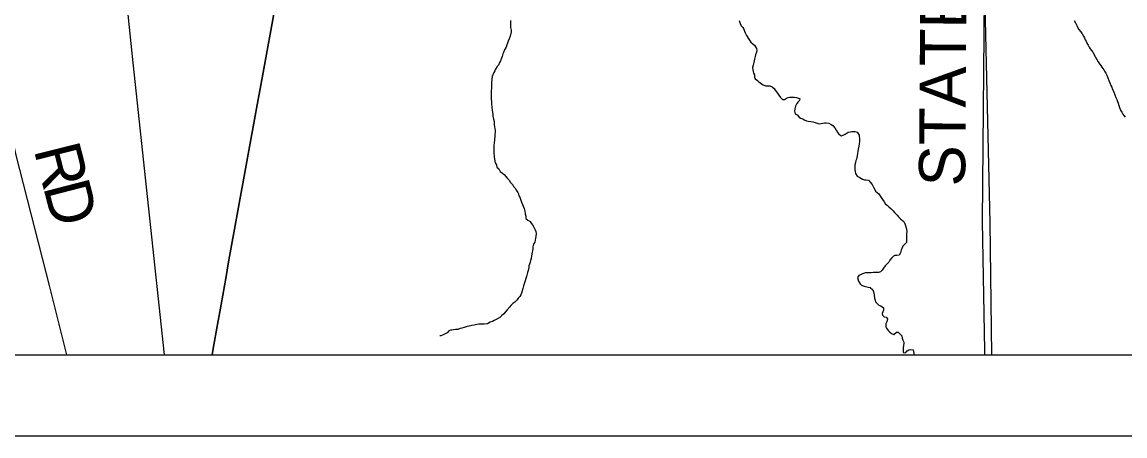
# Model space of a CAD drawing. Extents: x 0 to 34, y 0 to 22.
# Drawn here: x 24.267 to 25.622, y 14 to 14.509 of the extents above; entities that cross this region are included whole.
import ezdxf

# ---------------------------------------------------------------- set-up
doc = ezdxf.new("R2010")
doc.units = 0
for name, color, linetype in [('GM_X_County_Road', 7, 'Continuous'), ('GM_X_County_Road_Text', 7, 'Continuous'), ('GM_X_Minor_River', 7, 'Continuous'), ('GM_X_Rail_Line', 7, 'Continuous'), ('GM_X_State_Route', 7, 'Continuous'), ('GM_X_Township_Road', 7, 'Continuous'), ('GM_X_Township_Road_Text', 7, 'Continuous'), ('GM_X_US_Route', 7, 'Continuous'), ('SH_Cut_Line', 7, 'Continuous'), ('SH_Data', 7, 'Continuous')]:
    doc.layers.add(name, color=color, linetype=linetype)

msp = doc.modelspace()

# ---------------------------------------------------------------- linework, layer by layer
at = {"layer": 'GM_X_County_Road'}
msp.add_lwpolyline([(25.4502, 14.1), (25.4502, 14.1052), (25.4472, 14.264), (25.4498, 14.5405), (25.4495, 14.5572)], dxfattribs=at)
at = {"layer": 'GM_X_Minor_River'}
for points in [[(24.8671, 14.5111), (24.8671, 14.5084), (24.8671, 14.5046), (24.8671, 14.5027), (24.8679, 14.4993), (24.8679, 14.497), (24.8668, 14.4917), (24.8656, 14.4886), (24.8645, 14.4856), (24.8637, 14.4833), (24.8626, 14.481), (24.8619, 14.4784), (24.86, 14.4749), (24.8588, 14.4719), (24.8577, 14.47), (24.857, 14.467), (24.8562, 14.4647), (24.8551, 14.4616), (24.8539, 14.4593), (24.8524, 14.4563), (24.8509, 14.4544), (24.849, 14.4513), (24.8479, 14.4491), (24.8468, 14.4472), (24.8449, 14.4422), (24.8445, 14.4395), (24.8445, 14.4376), (24.8441, 14.435), (24.8438, 14.4316), (24.8438, 14.4278), (24.8434, 14.4247), (24.8434, 14.4221), (24.8434, 14.4194), (24.8434, 14.4167), (24.8434, 14.4141), (24.8438, 14.4118), (24.8438, 14.4084), (24.8442, 14.4046), (24.8446, 14.4004), (24.845, 14.3985), (24.8454, 14.3955), (24.8454, 14.3936), (24.8462, 14.3898), (24.847, 14.3867), (24.8473, 14.3833), (24.8477, 14.3803), (24.8481, 14.378), (24.8485, 14.3761), (24.8485, 14.3738), (24.8481, 14.3704), (24.8478, 14.3635), (24.847, 14.3609), (24.8467, 14.3571), (24.8467, 14.354), (24.8467, 14.351), (24.8467, 14.3487), (24.8471, 14.343), (24.8486, 14.3362), (24.8502, 14.3335), (24.8505, 14.3308)], [(25.1481, 14.5111), (25.1493, 14.5073)], [(25.1493, 14.5073), (25.1508, 14.5046), (25.1527, 14.5023), (25.1539, 14.5004), (25.155, 14.4978), (25.1558, 14.4959), (25.1573, 14.4925), (25.16, 14.4883), (25.1627, 14.4845), (25.1653, 14.4822), (25.1672, 14.4807), (25.1695, 14.4765), (25.1699, 14.4742), (25.1695, 14.472), (25.1684, 14.4689), (25.168, 14.467), (25.1673, 14.4636), (25.1662, 14.4594), (25.1654, 14.456), (25.1647, 14.4533), (25.165, 14.4503), (25.1658, 14.4465), (25.167, 14.4442), (25.1673, 14.4412), (25.1681, 14.4393), (25.1708, 14.4374), (25.1723, 14.4355), (25.1757, 14.4332), (25.1776, 14.4321), (25.1807, 14.4309), (25.183, 14.4309), (25.186, 14.4306), (25.189, 14.4294), (25.1913, 14.4275), (25.1925, 14.4256), (25.194, 14.4234), (25.1989, 14.4162), (25.2016, 14.4139), (25.2039, 14.4139), (25.2065, 14.4154), (25.2084, 14.4162), (25.2103, 14.4169), (25.2134, 14.417), (25.216, 14.4166), (25.2187, 14.4162), (25.221, 14.4155), (25.2229, 14.4151), (25.2225, 14.4128), (25.2206, 14.4109), (25.2191, 14.409), (25.2176, 14.4059), (25.2168, 14.4025), (25.2161, 14.3995), (25.2172, 14.3961), (25.2195, 14.3949), (25.2218, 14.3923), (25.2237, 14.3911), (25.2264, 14.39), (25.2283, 14.3889), (25.2309, 14.3877), (25.2332, 14.3874), (25.2363, 14.387), (25.2389, 14.3866), (25.2416, 14.3855), (25.2454, 14.3843), (25.2473, 14.384), (25.2492, 14.3844), (25.2511, 14.3847), (25.253, 14.3851), (25.2553, 14.3851), (25.2583, 14.3848), (25.2613, 14.3832), (25.2632, 14.3821), (25.2659, 14.3791), (25.2674, 14.376), (25.2697, 14.373), (25.2709, 14.3711), (25.2739, 14.3692), (25.2762, 14.37), (25.2785, 14.3711), (25.2823, 14.3738), (25.2849, 14.3742), (25.2868, 14.3746), (25.2902, 14.3746), (25.2933, 14.3738), (25.2956, 14.37), (25.296, 14.3643), (25.296, 14.362), (25.2956, 14.3594), (25.2952, 14.3567), (25.2945, 14.3529), (25.2941, 14.3499), (25.2937, 14.3476), (25.2934, 14.3446), (25.293, 14.3427), (25.2926, 14.3407), (25.2915, 14.3388), (25.2911, 14.3366), (25.2904, 14.3335), (25.2904, 14.3293), (25.2904, 14.3274)], [(25.5599, 14.511), (25.5614, 14.5083), (25.5633, 14.5049), (25.5652, 14.5004), (25.5683, 14.4973), (25.5698, 14.4947), (25.5713, 14.492), (25.5725, 14.4897), (25.5736, 14.4875), (25.5748, 14.4856), (25.5755, 14.4833), (25.577, 14.4806), (25.5782, 14.4784), (25.5797, 14.4761), (25.5812, 14.4742), (25.5828, 14.4723)], [(25.5828, 14.4723), (25.5862, 14.4662), (25.5877, 14.4632), (25.5893, 14.4601), (25.5912, 14.4579), (25.5927, 14.4556), (25.5938, 14.4537), (25.5965, 14.4506), (25.5973, 14.4488), (25.5988, 14.4465), (25.5999, 14.4438), (25.6015, 14.4404), (25.6026, 14.4374), (25.6038, 14.4343), (25.6049, 14.4313), (25.6061, 14.429), (25.6068, 14.4271), (25.6084, 14.4241), (25.6099, 14.4195), (25.611, 14.4165), (25.6122, 14.4138), (25.6133, 14.4115), (25.6141, 14.4096), (25.6149, 14.4066), (25.6156, 14.4039), (25.6168, 14.4009), (25.6187, 14.3982), (25.6198, 14.396), (25.621, 14.3941), (25.6225, 14.3922)], [(24.8505, 14.3308), (24.8528, 14.3286), (24.8544, 14.3255), (24.8574, 14.3233), (24.8593, 14.3217), (24.8612, 14.3195), (24.8635, 14.3168), (24.8658, 14.3145), (24.8673, 14.3119), (24.8696, 14.3092), (24.8715, 14.3066), (24.8734, 14.3043), (24.8742, 14.3024), (24.8761, 14.2997), (24.8769, 14.2978), (24.8776, 14.2956), (24.8788, 14.2937), (24.8807, 14.2876), (24.8841, 14.28), (24.8849, 14.2766), (24.8853, 14.2732), (24.8861, 14.2705), (24.8861, 14.2675), (24.8887, 14.2656), (24.8914, 14.2637), (24.8925, 14.2618), (24.8941, 14.2599), (24.896, 14.2568), (24.8975, 14.2534), (24.8983, 14.2515), (24.8987, 14.2489), (24.8983, 14.2454), (24.8979, 14.2435), (24.8972, 14.2386), (24.896, 14.2367), (24.8953, 14.2344), (24.8949, 14.2325), (24.8949, 14.2306), (24.8945, 14.2279), (24.8938, 14.226), (24.893, 14.2215), (24.8927, 14.2184), (24.8919, 14.2158), (24.8915, 14.2139), (24.8908, 14.2112), (24.89, 14.2093), (24.8897, 14.2074), (24.8889, 14.2036), (24.8882, 14.2013), (24.8878, 14.1994), (24.887, 14.196), (24.8863, 14.1937), (24.8852, 14.191), (24.8844, 14.1884), (24.8833, 14.1846), (24.8825, 14.1815), (24.8814, 14.1785), (24.8807, 14.1758), (24.8799, 14.1735), (24.8788, 14.1716), (24.8765, 14.1694), (24.8754, 14.1674), (24.8727, 14.1648), (24.8701, 14.1629), (24.8678, 14.1606), (24.8663, 14.1587), (24.8632, 14.1553), (24.8606, 14.1522), (24.8591, 14.1503), (24.8564, 14.1476), (24.8542, 14.1457), (24.8496, 14.1431), (24.8473, 14.1419), (24.8451, 14.1408), (24.8424, 14.14), (24.839, 14.1381), (24.8348, 14.1377), (24.8314, 14.1377), (24.8284, 14.1377), (24.8257, 14.1373), (24.8227, 14.1365), (24.8196, 14.1357), (24.8166, 14.135), (24.8139, 14.1346), (24.8105, 14.1334), (24.8075, 14.1327), (24.8056, 14.1323), (24.8025, 14.1311), (24.7995, 14.1308), (24.7972, 14.1304), (24.7953, 14.13), (24.7934, 14.13), (24.7915, 14.1292), (24.7893, 14.1269), (24.787, 14.1258), (24.7836, 14.1239), (24.7817, 14.1231), (24.7805, 14.1231)], [(25.2904, 14.3274), (25.2908, 14.3255), (25.2912, 14.3229), (25.2934, 14.3198), (25.2965, 14.318), (25.2999, 14.3161), (25.3022, 14.3153), (25.3041, 14.3149), (25.3071, 14.3146), (25.3094, 14.3123), (25.3117, 14.3092), (25.3132, 14.3062), (25.3148, 14.3032), (25.3159, 14.3013), (25.3178, 14.2994), (25.3197, 14.2979), (25.322, 14.2945), (25.3243, 14.2907), (25.3266, 14.288), (25.3281, 14.2853), (25.33, 14.2838), (25.3323, 14.2819), (25.3346, 14.2797), (25.3376, 14.277), (25.3392, 14.2751), (25.3426, 14.2717), (25.3441, 14.2694), (25.3468, 14.2668), (25.3491, 14.2652), (25.351, 14.263), (25.3521, 14.2603), (25.3533, 14.2561), (25.354, 14.2542), (25.3544, 14.252), (25.3541, 14.2482), (25.3537, 14.2455), (25.3537, 14.2432), (25.3541, 14.2406), (25.3537, 14.2379), (25.3495, 14.2333), (25.3473, 14.2284), (25.3465, 14.2253), (25.345, 14.2223), (25.342, 14.2219), (25.3397, 14.2219), (25.3378, 14.2211), (25.3355, 14.2188), (25.3336, 14.2162), (25.3321, 14.2139), (25.3299, 14.2112), (25.3276, 14.2093), (25.3257, 14.2066), (25.3238, 14.204), (25.3219, 14.2021), (25.3196, 14.2013), (25.3174, 14.2009), (25.3147, 14.2009), (25.3128, 14.2009), (25.3105, 14.2005), (25.3075, 14.2005), (25.3037, 14.2005), (25.2999, 14.1994), (25.298, 14.1986), (25.2953, 14.1974), (25.2935, 14.1948), (25.295, 14.1906), (25.2969, 14.1872), (25.2988, 14.1857), (25.3018, 14.1842), (25.3037, 14.1838), (25.3068, 14.183), (25.3094, 14.1827), (25.3125, 14.1796), (25.3136, 14.1762), (25.314, 14.1732), (25.3144, 14.1694), (25.3152, 14.1671), (25.316, 14.1652), (25.3182, 14.1625), (25.3201, 14.161), (25.3224, 14.1599), (25.3255, 14.1576), (25.3255, 14.1546), (25.324, 14.1508), (25.3244, 14.1485), (25.3266, 14.1466), (25.3289, 14.1462), (25.3304, 14.1439), (25.3297, 14.1405), (25.3286, 14.1378), (25.3286, 14.1344), (25.3293, 14.1325), (25.3313, 14.1299), (25.3335, 14.1276), (25.3354, 14.1261), (25.3385, 14.1249), (25.3415, 14.1276), (25.3438, 14.1276), (25.3465, 14.125), (25.348, 14.1231), (25.3484, 14.1204)], [(25.3484, 14.1204), (25.3495, 14.1178), (25.3507, 14.1155), (25.3507, 14.1136), (25.3503, 14.1113), (25.3499, 14.1086), (25.3496, 14.1067), (25.3496, 14.1045), (25.3499, 14.1026), (25.3526, 14.1022), (25.3549, 14.1048), (25.3568, 14.106), (25.3594, 14.1064), (25.3621, 14.106), (25.3629, 14.1018), (25.363, 14.1)]]:
    msp.add_lwpolyline(points, dxfattribs=at)
at = {"layer": 'GM_X_Rail_Line'}
for points in [[(24.442, 14.1), (24.4037, 14.4592), (24.3511, 14.9663), (24.3481, 15.0503), (24.3445, 15.3697)], [(25.2081, 15.3677), (25.2105, 15.3651), (25.4343, 15.2167), (25.4374, 14.8832), (25.4473, 14.8494), (25.4541, 14.814), (25.4463, 14.6498), (25.4498, 14.5477), (25.4562, 14.2622), (25.4584, 14.1)]]:
    msp.add_lwpolyline(points, dxfattribs=at)
at = {"layer": 'GM_X_State_Route'}
for p, q in [((24.502, 14.1075), (24.5073, 14.1371)), ((24.5007, 14.1), (24.502, 14.1075))]:
    msp.add_line(p, q, dxfattribs=at)
for points in [[(24.5178, 14.1962), (24.5205, 14.2119), (24.555, 14.4027), (24.5625, 14.4425), (24.5785, 14.5302)], [(24.5073, 14.1371), (24.5118, 14.1618), (24.5178, 14.1962)]]:
    msp.add_lwpolyline(points, dxfattribs=at)
at = {"layer": 'GM_X_Township_Road'}
msp.add_lwpolyline([(24.3219, 14.1), (24.3013, 14.1833), (24.2599, 14.3453), (24.2287, 14.4877), (24.1903, 14.6541)], dxfattribs=at)
at = {"layer": 'GM_X_US_Route'}
for p, q in [((24.5073, 14.1371), (24.502, 14.1075)), ((24.502, 14.1075), (24.5007, 14.1))]:
    msp.add_line(p, q, dxfattribs=at)
for points in [[(24.5785, 14.5302), (24.5625, 14.4425), (24.555, 14.4027), (24.5205, 14.2119), (24.5178, 14.1962)], [(24.5178, 14.1962), (24.5118, 14.1618), (24.5073, 14.1371)]]:
    msp.add_lwpolyline(points, dxfattribs=at)
at = {"layer": 'SH_Cut_Line'}
msp.add_lwpolyline([(21.7404, 14.1), (28.5404, 14.1)], dxfattribs=at)
at = {"layer": 'SH_Data'}
for p, q in [((21.7404, 14.1), (28.5404, 14.1)), ((21.6404, 14), (28.6404, 14))]:
    msp.add_line(p, q, dxfattribs=at)

# ---------------------------------------------------------------- texts
at = {"layer": 'GM_X_County_Road_Text'}
msp.add_text('STATE', height=0.05682, rotation=89.5742, dxfattribs=at).set_placement((25.4259, 14.3068))
at = {"layer": 'GM_X_Township_Road_Text'}
for s, rotation, p in [('R', 284.147, (24.2812, 14.3524)), ('D', 284.5181, (24.2927, 14.3068))]:
    msp.add_text(s, height=0.0568, rotation=rotation, dxfattribs=at).set_placement(p)

doc.saveas('drawing.dxf')
